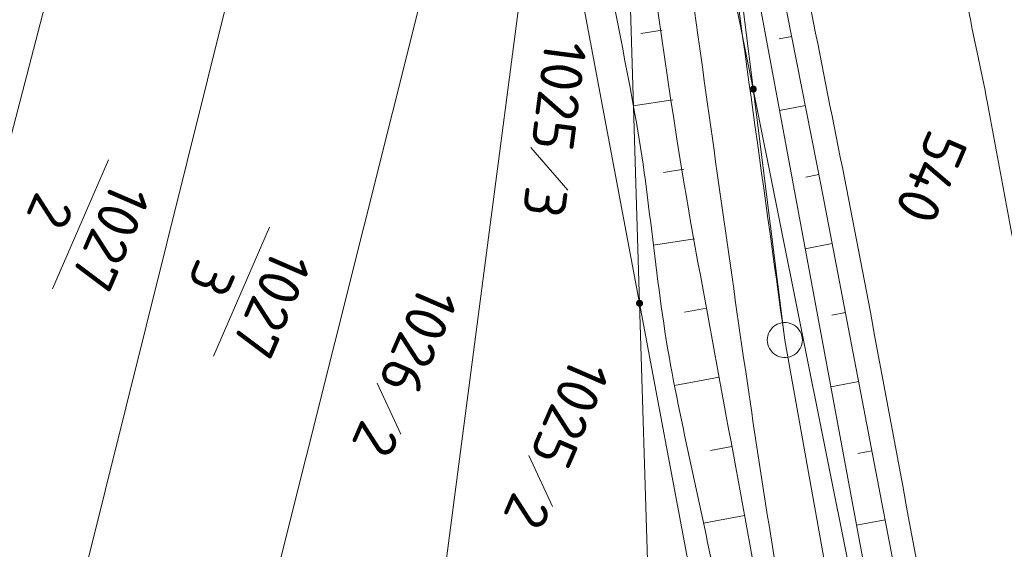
# Model space of a CAD drawing. Header units: metres. Extents: x 3425540 to 3446143, y 5432760 to 5444637.
# Tile 501 of 656: x 3437003 to 3437045, y 5443748 to 5443771. Entities that reach past the tile are written whole.
import ezdxf
from ezdxf.enums import TextEntityAlignment as Align

# ---------------------------------------------------------------- set-up
doc = ezdxf.new("R2010")
doc.units = ezdxf.units.M
for name, color, linetype, lineweight in [('B_Bestand', 9, 'Continuous', 18), ('B_Böschung', 9, 'Continuous', 18), ('B_Flurgrenzen', 9, 'Continuous', 18)]:
    doc.layers.add(name, color=color, linetype=linetype, lineweight=lineweight)
doc.styles.get("Standard").update_dxf_attribs({"font": 'isocpeur.ttf'})

msp = doc.modelspace()

# ---------------------------------------------------------------- linework, layer by layer
at = {"layer": 'B_Bestand'}
for points, knots in [([(3437027.123, 5443822.191), (3437027.69, 5443818.634), (3437028.257, 5443815.077), (3437028.824, 5443811.52), (3437029.84, 5443805.144), (3437031.109, 5443798.811), (3437032.305, 5443792.466), (3437033.565, 5443785.782), (3437034.829, 5443779.099), (3437036.115, 5443772.42), (3437037.021, 5443767.715), (3437038.004, 5443763.025), (3437038.88, 5443758.314), (3437040.98, 5443747.026), (3437043.079, 5443735.738), (3437045.179, 5443724.449)], [0, 0, 0, 0, 0.108709, 0.108709, 0.108709, 0.303572, 0.303572, 0.303572, 0.508851, 0.508851, 0.508851, 0.653463, 0.653463, 0.653463, 1, 1, 1, 1]), ([(3437035.476, 5443820.57), (3437035.13, 5443819.827), (3437034.784, 5443819.084), (3437034.438, 5443818.34), (3437034.328, 5443818.104), (3437034.281, 5443817.821), (3437034.328, 5443817.565), (3437034.481, 5443816.735), (3437034.67, 5443815.907), (3437034.825, 5443815.076), (3437036.045, 5443808.545), (3437037.217, 5443801.997), (3437038.473, 5443795.469), (3437038.857, 5443793.474), (3437039.295, 5443791.489), (3437039.689, 5443789.495), (3437039.83, 5443788.779), (3437039.944, 5443788.057), (3437040.076, 5443787.338), (3437040.165, 5443786.854), (3437040.271, 5443786.376), (3437040.408, 5443785.899), (3437040.532, 5443785.468), (3437040.797, 5443785.104), (3437041.072, 5443784.738), (3437041.45, 5443784.236), (3437041.816, 5443783.725), (3437042.343, 5443783.41), (3437042.968, 5443783.036), (3437043.595, 5443782.67), (3437044.224, 5443782.304), (3437045.145, 5443781.768), (3437046.07, 5443781.242), (3437046.988, 5443780.7), (3437047.793, 5443780.225), (3437048.553, 5443779.676), (3437049.299, 5443779.113), (3437050.989, 5443777.838), (3437052.642, 5443776.517), (3437054.331, 5443775.241), (3437056.917, 5443773.288), (3437059.488, 5443771.314), (3437062.128, 5443769.433), (3437064.969, 5443767.409), (3437067.865, 5443765.466), (3437070.755, 5443763.514), (3437072.793, 5443762.137), (3437074.805, 5443760.721), (3437076.893, 5443759.42), (3437078.994, 5443758.111), (3437081.096, 5443756.802), (3437083.197, 5443755.493)], [0, 0, 0, 0, 0.027893, 0.027893, 0.027893, 0.036769, 0.036769, 0.036769, 0.065551, 0.065551, 0.065551, 0.291707, 0.291707, 0.291707, 0.36084, 0.36084, 0.36084, 0.38569, 0.38569, 0.38569, 0.402437, 0.402437, 0.402437, 0.417603, 0.417603, 0.417603, 0.438448, 0.438448, 0.438448, 0.463193, 0.463193, 0.463193, 0.499431, 0.499431, 0.499431, 0.531222, 0.531222, 0.531222, 0.603221, 0.603221, 0.603221, 0.713472, 0.713472, 0.713472, 0.832112, 0.832112, 0.832112, 0.915778, 0.915778, 0.915778, 1, 1, 1, 1]), ([(3437024.549, 5443798.521), (3437024.964, 5443798.355), (3437025.378, 5443798.189), (3437025.793, 5443798.023), (3437026.07, 5443797.912), (3437026.346, 5443797.802), (3437026.623, 5443797.691), (3437027.002, 5443797.539), (3437027.082, 5443797.005), (3437027.204, 5443796.612), (3437027.547, 5443795.509), (3437027.911, 5443794.421), (3437028.117, 5443793.291), (3437028.339, 5443792.074), (3437028.558, 5443790.856), (3437028.781, 5443789.638), (3437028.974, 5443788.587), (3437029.178, 5443787.538), (3437029.362, 5443786.484), (3437030.305, 5443781.072), (3437030.761, 5443775.589), (3437031.52, 5443770.149), (3437032.253, 5443764.898), (3437032.99, 5443759.647), (3437033.761, 5443754.4), (3437034.34, 5443750.461), (3437034.982, 5443746.533), (3437035.67, 5443742.611), (3437036.245, 5443739.334), (3437037.034, 5443736.097), (3437037.58, 5443732.815), (3437037.995, 5443730.325), (3437038.409, 5443727.834), (3437038.824, 5443725.343)], [0, 0, 0, 0, 0.0177, 0.0177, 0.0177, 0.029508, 0.029508, 0.029508, 0.045695, 0.045695, 0.045695, 0.09119, 0.09119, 0.09119, 0.140233, 0.140233, 0.140233, 0.182595, 0.182595, 0.182595, 0.400239, 0.400239, 0.400239, 0.610363, 0.610363, 0.610363, 0.768112, 0.768112, 0.768112, 0.899944, 0.899944, 0.899944, 1, 1, 1, 1]), ([(3437031.599, 5443795.928), (3437031.35, 5443795.707), (3437030.976, 5443795.541), (3437030.852, 5443795.264), (3437030.718, 5443794.965), (3437030.852, 5443794.545), (3437030.852, 5443794.185), (3437030.852, 5443792.968), (3437030.852, 5443791.75), (3437030.852, 5443790.532), (3437030.852, 5443789.208), (3437030.852, 5443787.882), (3437031.018, 5443786.563), (3437031.386, 5443783.636), (3437031.941, 5443780.757), (3437032.346, 5443777.846), (3437033.307, 5443770.94), (3437034.268, 5443764.034), (3437035.229, 5443757.127)], [0, 0, 0, 0, 0.025341, 0.025341, 0.025341, 0.052699, 0.052699, 0.052699, 0.14532, 0.14532, 0.14532, 0.246042, 0.246042, 0.246042, 0.469611, 0.469611, 0.469611, 1, 1, 1, 1]), ([(3437082.199, 5443753.401), (3437079.637, 5443755.116), (3437077.074, 5443756.831), (3437074.512, 5443758.545), (3437071.448, 5443760.595), (3437068.344, 5443762.584), (3437065.278, 5443764.63), (3437063.47, 5443765.837), (3437061.679, 5443767.068), (3437059.914, 5443768.337), (3437058.509, 5443769.348), (3437057.104, 5443770.359), (3437055.701, 5443771.372), (3437054.064, 5443772.554), (3437052.427, 5443773.736), (3437050.79, 5443774.918), (3437050.105, 5443775.413), (3437049.43, 5443775.918), (3437048.744, 5443776.412), (3437048.228, 5443776.784), (3437047.652, 5443777.06), (3437047.085, 5443777.352), (3437046.724, 5443777.538), (3437046.363, 5443777.717), (3437045.979, 5443777.85), (3437045.779, 5443777.919), (3437045.576, 5443777.967), (3437045.371, 5443778.016), (3437045.187, 5443778.06), (3437045.002, 5443778.094), (3437044.818, 5443778.127), (3437044.637, 5443778.16), (3437044.446, 5443778.184), (3437044.265, 5443778.127), (3437043.995, 5443778.042), (3437043.818, 5443777.815), (3437043.656, 5443777.574), (3437043.402, 5443777.198), (3437043.184, 5443776.836), (3437043.103, 5443776.412), (3437042.982, 5443775.787), (3437042.899, 5443775.162), (3437042.827, 5443774.531), (3437042.778, 5443774.107), (3437042.692, 5443773.681), (3437042.716, 5443773.259), (3437042.749, 5443772.685), (3437042.878, 5443772.113), (3437042.993, 5443771.544), (3437043.284, 5443770.103), (3437043.608, 5443768.672), (3437043.878, 5443767.229), (3437045.252, 5443759.882), (3437046.631, 5443752.536), (3437047.968, 5443745.182), (3437049.277, 5443737.982), (3437050.586, 5443730.782), (3437051.895, 5443723.581)], [0, 0, 0, 0, 0.091319, 0.091319, 0.091319, 0.200501, 0.200501, 0.200501, 0.264876, 0.264876, 0.264876, 0.31614, 0.31614, 0.31614, 0.375945, 0.375945, 0.375945, 0.400958, 0.400958, 0.400958, 0.419783, 0.419783, 0.419783, 0.431759, 0.431759, 0.431759, 0.437981, 0.437981, 0.437981, 0.44355, 0.44355, 0.44355, 0.44901, 0.44901, 0.44901, 0.457131, 0.457131, 0.457131, 0.469837, 0.469837, 0.469837, 0.488607, 0.488607, 0.488607, 0.501213, 0.501213, 0.501213, 0.518365, 0.518365, 0.518365, 0.561853, 0.561853, 0.561853, 0.783238, 0.783238, 0.783238, 1, 1, 1, 1])]:
    msp.add_open_spline(points, degree=3, knots=knots, dxfattribs=at)
at = {"layer": 'B_Böschung'}
for p, q in [((3437030.001, 5443770.341), (3437029.091, 5443770.201)), ((3437035.523, 5443770.076), (3437034.989, 5443769.971)), ((3437030.457, 5443767.376), (3437028.766, 5443767.116)), ((3437036.105, 5443767.134), (3437035.004, 5443766.916)), ((3437030.914, 5443764.411), (3437030.059, 5443764.279)), ((3437036.688, 5443764.191), (3437036.12, 5443764.078)), ((3437031.37, 5443761.446), (3437029.622, 5443761.177)), ((3437037.254, 5443761.245), (3437036.1, 5443761.023)), ((3437031.884, 5443758.49), (3437030.951, 5443758.321)), ((3437037.818, 5443758.298), (3437037.233, 5443758.186)), ((3437032.427, 5443755.54), (3437030.522, 5443755.19)), ((3437038.382, 5443755.352), (3437037.196, 5443755.125)), ((3437032.971, 5443752.59), (3437032.054, 5443752.421)), ((3437038.946, 5443752.405), (3437038.345, 5443752.29)), ((3437033.514, 5443749.639), (3437031.754, 5443749.315)), ((3437039.509, 5443749.458), (3437038.293, 5443749.226))]:
    msp.add_line(p, q, dxfattribs=at)
for points in [[(3437031.873, 5443784.57), (3437033.198, 5443781.422), (3437033.916, 5443778.495), (3437034.688, 5443774.297), (3437036.786, 5443763.693), (3437042.085, 5443736.002), (3437044.183, 5443724.57)], [(3437031.873, 5443784.57), (3437034.189, 5443771.3), (3437038.661, 5443747.247), (3437042.581, 5443724.955)]]:
    msp.add_lwpolyline(points, dxfattribs=at)
for points, knots in [([(3437013.747, 5443798.383), (3437015.378, 5443798.45), (3437017.01, 5443798.517), (3437018.641, 5443798.583), (3437019.628, 5443798.624), (3437020.606, 5443798.417), (3437021.588, 5443798.283), (3437022.178, 5443798.203), (3437022.755, 5443798.083), (3437023.335, 5443797.934), (3437023.989, 5443797.767), (3437024.582, 5443797.482), (3437025.133, 5443797.034), (3437025.513, 5443796.725), (3437025.764, 5443796.358), (3437025.982, 5443795.935), (3437026.309, 5443795.3), (3437026.632, 5443794.676), (3437026.731, 5443793.987), (3437026.988, 5443792.189), (3437027.223, 5443790.389), (3437027.48, 5443788.592), (3437028.822, 5443779.207), (3437029.808, 5443769.763), (3437031.525, 5443760.439), (3437033.672, 5443748.783), (3437035.819, 5443737.126), (3437037.966, 5443725.469)], [0, 0, 0, 0, 0.057914, 0.057914, 0.057914, 0.092939, 0.092939, 0.092939, 0.114003, 0.114003, 0.114003, 0.137777, 0.137777, 0.137777, 0.154197, 0.154197, 0.154197, 0.178873, 0.178873, 0.178873, 0.243274, 0.243274, 0.243274, 0.579568, 0.579568, 0.579568, 1, 1, 1, 1]), ([(3437013.747, 5443798.383), (3437015.118, 5443797.919), (3437016.489, 5443797.454), (3437017.86, 5443796.989), (3437018.756, 5443796.686), (3437019.523, 5443796.084), (3437020.357, 5443795.64), (3437021.033, 5443795.28), (3437021.732, 5443794.975), (3437022.405, 5443794.591), (3437022.864, 5443794.329), (3437023.104, 5443793.815), (3437023.354, 5443793.342), (3437023.646, 5443792.788), (3437023.935, 5443792.246), (3437024.053, 5443791.643), (3437024.485, 5443789.435), (3437024.722, 5443787.201), (3437025.151, 5443784.999), (3437026.336, 5443778.914), (3437027.731, 5443772.86), (3437028.837, 5443766.758), (3437029.521, 5443762.984), (3437029.741, 5443759.131), (3437030.485, 5443755.367), (3437031.177, 5443751.862), (3437031.994, 5443748.383), (3437032.683, 5443744.877), (3437033.964, 5443738.36), (3437035.246, 5443731.842), (3437036.527, 5443725.324)], [0, 0, 0, 0, 0.054024, 0.054024, 0.054024, 0.08933, 0.08933, 0.08933, 0.117955, 0.117955, 0.117955, 0.137468, 0.137468, 0.137468, 0.160323, 0.160323, 0.160323, 0.244095, 0.244095, 0.244095, 0.475598, 0.475598, 0.475598, 0.618777, 0.618777, 0.618777, 0.752106, 0.752106, 0.752106, 1, 1, 1, 1])]:
    msp.add_open_spline(points, degree=3, knots=knots, dxfattribs=at)
at = {"layer": 'B_Flurgrenzen'}
for p, q in [((3437029.132, 5443805.664), (3437035.229, 5443757.127)), ((3437016.861, 5443793.318), (3437001.923, 5443733.464)), ((3437008.705, 5443790.78), (3436994.604, 5443736.632)), ((3437028.057, 5443790.727), (3437029.031, 5443758.694)), ((3437029.269, 5443790.45), (3437033.884, 5443767.831)), ((3437023.645, 5443787.409), (3437009.315, 5443730.265)), ((3437018.133, 5443727.459), (3437025.016, 5443780.098)), ((3437025.016, 5443780.098), (3437029.031, 5443758.694)), ((3437033.884, 5443767.831), (3437042.504, 5443724.78)), ((3437024.396, 5443765.341), (3437025.974, 5443763.521)), ((3437006.37, 5443764.816), (3437003.986, 5443759.306)), ((3437013.239, 5443761.948), (3437010.855, 5443756.438)), ((3437029.031, 5443758.694), (3437030.016, 5443726.307)), ((3437029.031, 5443758.694), (3437035.272, 5443725.424)), ((3437035.229, 5443757.127), (3437040.915, 5443725.493)), ((3437017.834, 5443755.29), (3437018.85, 5443753.107)), ((3437024.301, 5443752.207), (3437025.317, 5443750.023))]:
    msp.add_line(p, q, dxfattribs=at)
for points in [[(3437034.009, 5443767.831), (3437034.008, 5443767.847), (3437034.005, 5443767.862), (3437034, 5443767.877), (3437033.993, 5443767.891), (3437033.985, 5443767.905), (3437033.976, 5443767.917), (3437033.964, 5443767.927), (3437033.951, 5443767.936), (3437033.937, 5443767.944), (3437033.922, 5443767.95), (3437033.908, 5443767.954), (3437033.892, 5443767.956), (3437033.876, 5443767.956), (3437033.86, 5443767.954), (3437033.846, 5443767.95), (3437033.831, 5443767.944), (3437033.817, 5443767.936), (3437033.804, 5443767.927), (3437033.792, 5443767.917), (3437033.783, 5443767.905), (3437033.775, 5443767.891), (3437033.768, 5443767.877), (3437033.763, 5443767.862), (3437033.76, 5443767.847), (3437033.759, 5443767.831), (3437033.76, 5443767.815), (3437033.763, 5443767.8), (3437033.768, 5443767.785), (3437033.775, 5443767.771), (3437033.783, 5443767.757), (3437033.792, 5443767.745), (3437033.804, 5443767.735), (3437033.817, 5443767.726), (3437033.831, 5443767.718), (3437033.846, 5443767.712), (3437033.86, 5443767.708), (3437033.876, 5443767.706), (3437033.892, 5443767.706), (3437033.908, 5443767.708), (3437033.922, 5443767.712), (3437033.937, 5443767.718), (3437033.951, 5443767.726), (3437033.964, 5443767.735), (3437033.976, 5443767.745), (3437033.985, 5443767.757), (3437033.993, 5443767.771), (3437034, 5443767.785), (3437034.005, 5443767.8), (3437034.008, 5443767.815), (3437034.009, 5443767.831)], [(3437033.984, 5443767.831), (3437033.983, 5443767.845), (3437033.98, 5443767.859), (3437033.976, 5443767.871), (3437033.97, 5443767.884), (3437033.961, 5443767.896), (3437033.951, 5443767.906), (3437033.94, 5443767.915), (3437033.928, 5443767.922), (3437033.915, 5443767.926), (3437033.902, 5443767.929), (3437033.888, 5443767.931), (3437033.873, 5443767.93), (3437033.859, 5443767.928), (3437033.847, 5443767.925), (3437033.834, 5443767.918), (3437033.822, 5443767.91), (3437033.812, 5443767.901), (3437033.802, 5443767.89), (3437033.795, 5443767.878), (3437033.79, 5443767.865), (3437033.786, 5443767.852), (3437033.784, 5443767.838), (3437033.784, 5443767.824), (3437033.786, 5443767.81), (3437033.79, 5443767.797), (3437033.795, 5443767.784), (3437033.802, 5443767.772), (3437033.812, 5443767.761), (3437033.822, 5443767.752), (3437033.834, 5443767.744), (3437033.847, 5443767.737), (3437033.859, 5443767.734), (3437033.873, 5443767.732), (3437033.888, 5443767.731), (3437033.902, 5443767.733), (3437033.915, 5443767.736), (3437033.928, 5443767.74), (3437033.94, 5443767.747), (3437033.951, 5443767.756), (3437033.961, 5443767.766), (3437033.97, 5443767.778), (3437033.976, 5443767.791), (3437033.98, 5443767.803), (3437033.983, 5443767.817), (3437033.984, 5443767.831)], [(3437033.96, 5443767.831), (3437033.959, 5443767.843), (3437033.956, 5443767.855), (3437033.951, 5443767.866), (3437033.945, 5443767.876), (3437033.936, 5443767.886), (3437033.927, 5443767.893), (3437033.916, 5443767.9), (3437033.905, 5443767.904), (3437033.893, 5443767.906), (3437033.881, 5443767.907), (3437033.869, 5443767.905), (3437033.857, 5443767.902), (3437033.847, 5443767.897), (3437033.836, 5443767.89), (3437033.827, 5443767.881), (3437033.82, 5443767.871), (3437033.814, 5443767.861), (3437033.81, 5443767.849), (3437033.808, 5443767.837), (3437033.808, 5443767.825), (3437033.81, 5443767.813), (3437033.814, 5443767.801), (3437033.82, 5443767.791), (3437033.827, 5443767.781), (3437033.836, 5443767.772), (3437033.846, 5443767.765), (3437033.857, 5443767.76), (3437033.869, 5443767.757), (3437033.881, 5443767.755), (3437033.893, 5443767.756), (3437033.905, 5443767.758), (3437033.916, 5443767.762), (3437033.927, 5443767.769), (3437033.936, 5443767.776), (3437033.945, 5443767.786), (3437033.951, 5443767.796), (3437033.956, 5443767.807), (3437033.959, 5443767.819), (3437033.96, 5443767.831)], [(3437033.935, 5443767.831), (3437033.934, 5443767.841), (3437033.931, 5443767.851), (3437033.926, 5443767.86), (3437033.92, 5443767.867), (3437033.913, 5443767.873), (3437033.904, 5443767.878), (3437033.894, 5443767.881), (3437033.884, 5443767.882), (3437033.874, 5443767.881), (3437033.864, 5443767.878), (3437033.855, 5443767.873), (3437033.848, 5443767.867), (3437033.842, 5443767.86), (3437033.837, 5443767.851), (3437033.834, 5443767.841), (3437033.833, 5443767.831), (3437033.834, 5443767.821), (3437033.837, 5443767.811), (3437033.842, 5443767.802), (3437033.848, 5443767.795), (3437033.855, 5443767.789), (3437033.864, 5443767.784), (3437033.874, 5443767.781), (3437033.884, 5443767.78), (3437033.894, 5443767.781), (3437033.904, 5443767.784), (3437033.913, 5443767.789), (3437033.92, 5443767.795), (3437033.926, 5443767.802), (3437033.931, 5443767.811), (3437033.934, 5443767.821), (3437033.935, 5443767.831)], [(3437033.911, 5443767.831), (3437033.91, 5443767.838), (3437033.907, 5443767.845), (3437033.902, 5443767.851), (3437033.896, 5443767.855), (3437033.889, 5443767.857), (3437033.882, 5443767.858), (3437033.875, 5443767.856), (3437033.868, 5443767.853), (3437033.863, 5443767.848), (3437033.859, 5443767.842), (3437033.857, 5443767.835), (3437033.857, 5443767.827), (3437033.859, 5443767.82), (3437033.863, 5443767.814), (3437033.868, 5443767.809), (3437033.875, 5443767.806), (3437033.882, 5443767.804), (3437033.889, 5443767.805), (3437033.896, 5443767.807), (3437033.902, 5443767.811), (3437033.907, 5443767.817), (3437033.91, 5443767.824), (3437033.911, 5443767.831)], [(3437029.156, 5443758.694), (3437029.155, 5443758.71), (3437029.152, 5443758.725), (3437029.147, 5443758.74), (3437029.14, 5443758.754), (3437029.132, 5443758.768), (3437029.123, 5443758.78), (3437029.111, 5443758.79), (3437029.098, 5443758.799), (3437029.084, 5443758.807), (3437029.069, 5443758.813), (3437029.055, 5443758.817), (3437029.039, 5443758.819), (3437029.023, 5443758.819), (3437029.007, 5443758.817), (3437028.993, 5443758.813), (3437028.978, 5443758.807), (3437028.964, 5443758.799), (3437028.951, 5443758.79), (3437028.939, 5443758.78), (3437028.93, 5443758.768), (3437028.922, 5443758.754), (3437028.915, 5443758.74), (3437028.91, 5443758.725), (3437028.907, 5443758.71), (3437028.906, 5443758.694), (3437028.907, 5443758.678), (3437028.91, 5443758.663), (3437028.915, 5443758.648), (3437028.922, 5443758.634), (3437028.93, 5443758.62), (3437028.939, 5443758.608), (3437028.951, 5443758.598), (3437028.964, 5443758.589), (3437028.978, 5443758.581), (3437028.993, 5443758.575), (3437029.007, 5443758.571), (3437029.023, 5443758.569), (3437029.039, 5443758.569), (3437029.055, 5443758.571), (3437029.069, 5443758.575), (3437029.084, 5443758.581), (3437029.098, 5443758.589), (3437029.111, 5443758.598), (3437029.123, 5443758.608), (3437029.132, 5443758.62), (3437029.14, 5443758.634), (3437029.147, 5443758.648), (3437029.152, 5443758.663), (3437029.155, 5443758.678), (3437029.156, 5443758.694)], [(3437029.131, 5443758.694), (3437029.13, 5443758.708), (3437029.127, 5443758.722), (3437029.123, 5443758.734), (3437029.117, 5443758.747), (3437029.108, 5443758.759), (3437029.098, 5443758.769), (3437029.087, 5443758.778), (3437029.075, 5443758.785), (3437029.062, 5443758.789), (3437029.049, 5443758.792), (3437029.035, 5443758.794), (3437029.02, 5443758.793), (3437029.006, 5443758.791), (3437028.994, 5443758.788), (3437028.981, 5443758.781), (3437028.969, 5443758.773), (3437028.959, 5443758.764), (3437028.949, 5443758.753), (3437028.942, 5443758.741), (3437028.937, 5443758.728), (3437028.933, 5443758.715), (3437028.931, 5443758.701), (3437028.931, 5443758.687), (3437028.933, 5443758.673), (3437028.937, 5443758.66), (3437028.942, 5443758.647), (3437028.949, 5443758.635), (3437028.959, 5443758.624), (3437028.969, 5443758.615), (3437028.981, 5443758.607), (3437028.994, 5443758.6), (3437029.006, 5443758.597), (3437029.02, 5443758.595), (3437029.035, 5443758.594), (3437029.049, 5443758.596), (3437029.062, 5443758.599), (3437029.075, 5443758.603), (3437029.087, 5443758.61), (3437029.098, 5443758.619), (3437029.108, 5443758.629), (3437029.117, 5443758.641), (3437029.123, 5443758.654), (3437029.127, 5443758.666), (3437029.13, 5443758.68), (3437029.131, 5443758.694)], [(3437029.107, 5443758.694), (3437029.106, 5443758.706), (3437029.103, 5443758.718), (3437029.098, 5443758.729), (3437029.092, 5443758.739), (3437029.083, 5443758.749), (3437029.074, 5443758.756), (3437029.063, 5443758.763), (3437029.052, 5443758.767), (3437029.04, 5443758.769), (3437029.028, 5443758.77), (3437029.016, 5443758.768), (3437029.004, 5443758.765), (3437028.994, 5443758.76), (3437028.983, 5443758.753), (3437028.974, 5443758.744), (3437028.967, 5443758.734), (3437028.961, 5443758.724), (3437028.957, 5443758.712), (3437028.955, 5443758.7), (3437028.955, 5443758.688), (3437028.957, 5443758.676), (3437028.961, 5443758.664), (3437028.967, 5443758.654), (3437028.974, 5443758.644), (3437028.983, 5443758.635), (3437028.993, 5443758.628), (3437029.004, 5443758.623), (3437029.016, 5443758.62), (3437029.028, 5443758.618), (3437029.04, 5443758.619), (3437029.052, 5443758.621), (3437029.063, 5443758.625), (3437029.074, 5443758.632), (3437029.083, 5443758.639), (3437029.092, 5443758.649), (3437029.098, 5443758.659), (3437029.103, 5443758.67), (3437029.106, 5443758.682), (3437029.107, 5443758.694)], [(3437029.082, 5443758.694), (3437029.081, 5443758.704), (3437029.078, 5443758.714), (3437029.073, 5443758.723), (3437029.067, 5443758.73), (3437029.06, 5443758.736), (3437029.051, 5443758.741), (3437029.041, 5443758.744), (3437029.031, 5443758.745), (3437029.021, 5443758.744), (3437029.011, 5443758.741), (3437029.002, 5443758.736), (3437028.995, 5443758.73), (3437028.989, 5443758.723), (3437028.984, 5443758.714), (3437028.981, 5443758.704), (3437028.98, 5443758.694), (3437028.981, 5443758.684), (3437028.984, 5443758.674), (3437028.989, 5443758.665), (3437028.995, 5443758.658), (3437029.002, 5443758.652), (3437029.011, 5443758.647), (3437029.021, 5443758.644), (3437029.031, 5443758.643), (3437029.041, 5443758.644), (3437029.051, 5443758.647), (3437029.06, 5443758.652), (3437029.067, 5443758.658), (3437029.073, 5443758.665), (3437029.078, 5443758.674), (3437029.081, 5443758.684), (3437029.082, 5443758.694)], [(3437029.058, 5443758.694), (3437029.057, 5443758.701), (3437029.054, 5443758.708), (3437029.049, 5443758.714), (3437029.043, 5443758.718), (3437029.036, 5443758.72), (3437029.029, 5443758.721), (3437029.022, 5443758.719), (3437029.015, 5443758.716), (3437029.01, 5443758.711), (3437029.006, 5443758.705), (3437029.004, 5443758.698), (3437029.004, 5443758.69), (3437029.006, 5443758.683), (3437029.01, 5443758.677), (3437029.015, 5443758.672), (3437029.022, 5443758.669), (3437029.029, 5443758.667), (3437029.036, 5443758.668), (3437029.043, 5443758.67), (3437029.049, 5443758.674), (3437029.054, 5443758.68), (3437029.057, 5443758.687), (3437029.058, 5443758.694)], [(3437035.979, 5443757.127), (3437035.973, 5443757.221), (3437035.955, 5443757.31), (3437035.926, 5443757.405), (3437035.885, 5443757.487), (3437035.831, 5443757.564), (3437035.772, 5443757.641), (3437035.707, 5443757.706), (3437035.631, 5443757.759), (3437035.548, 5443757.806), (3437035.459, 5443757.836), (3437035.371, 5443757.859), (3437035.276, 5443757.871), (3437035.182, 5443757.871), (3437035.087, 5443757.859), (3437034.999, 5443757.836), (3437034.91, 5443757.806), (3437034.827, 5443757.759), (3437034.751, 5443757.706), (3437034.686, 5443757.641), (3437034.627, 5443757.564), (3437034.573, 5443757.487), (3437034.532, 5443757.405), (3437034.503, 5443757.31), (3437034.485, 5443757.221), (3437034.479, 5443757.127), (3437034.485, 5443757.033), (3437034.503, 5443756.944), (3437034.532, 5443756.849), (3437034.573, 5443756.767), (3437034.627, 5443756.69), (3437034.686, 5443756.613), (3437034.751, 5443756.548), (3437034.827, 5443756.495), (3437034.91, 5443756.448), (3437034.999, 5443756.418), (3437035.087, 5443756.395), (3437035.182, 5443756.383), (3437035.276, 5443756.383), (3437035.371, 5443756.395), (3437035.459, 5443756.418), (3437035.548, 5443756.448), (3437035.631, 5443756.495), (3437035.707, 5443756.548), (3437035.772, 5443756.613), (3437035.831, 5443756.69), (3437035.885, 5443756.767), (3437035.926, 5443756.849), (3437035.955, 5443756.944), (3437035.973, 5443757.033), (3437035.979, 5443757.127)]]:
    msp.add_lwpolyline(points, dxfattribs=at)

# ---------------------------------------------------------------- texts
for s, rotation, p in [('1025', 262.5486, (3437025.29, 5443765.225)), ('1026', 246.6, (3437018.66, 5443754.933)), ('1025', 246.6, (3437025.127, 5443751.849))]:
    msp.add_text(s, height=1.8, rotation=rotation, dxfattribs=at).set_placement(p, align=Align.MIDDLE_RIGHT)
msp.add_text('540', height=1.8, rotation=246.6, dxfattribs=at).set_placement((3437041.477, 5443764.069), align=Align.MIDDLE)
for p in [(3437005.637, 5443761.864), (3437012.506, 5443758.996)]:
    msp.add_text('1027', height=1.8, rotation=246.6, dxfattribs=at).set_placement(p, align=Align.CENTER)
for s, p in [('2', (3437004.719, 5443762.26)), ('3', (3437011.588, 5443759.392))]:
    msp.add_text(s, height=1.8, rotation=246.6, dxfattribs=at).set_placement(p, align=Align.TOP_CENTER)
for s, rotation, p in [('3', 262.5486, (3437025.081, 5443763.637)), ('2', 246.6, (3437018.024, 5443753.466)), ('2', 246.6, (3437024.491, 5443750.382))]:
    msp.add_text(s, height=1.8, rotation=rotation, dxfattribs=at).set_placement(p, align=Align.MIDDLE_LEFT)

doc.saveas('drawing.dxf')
